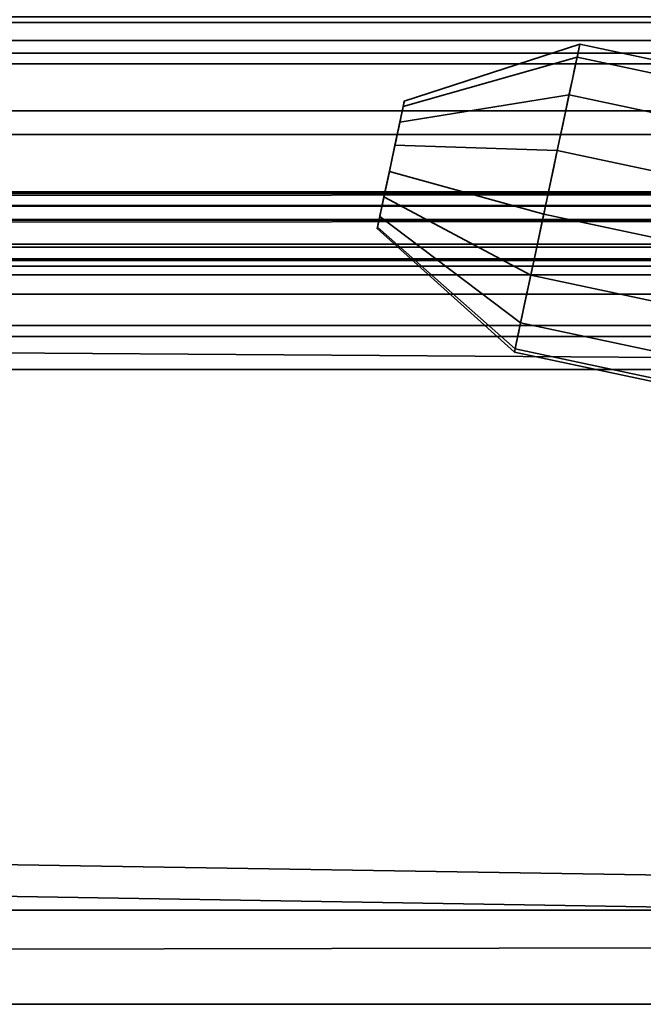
# Model space of a CAD drawing. Header units: millimetres. Extents: x -503 to 6703, y -110 to 249.
# Tile 481 of 656: x 1811 to 1824, y -44 to -23. Entities that reach past the tile are written whole.
import ezdxf

# ---------------------------------------------------------------- set-up
doc = ezdxf.new("R2010")
doc.units = ezdxf.units.MM
doc.layers.add('151', color=7, linetype='Continuous', true_color=0xffffff)

# ---------------------------------------------------------------- blocks, each defined once
blk = doc.blocks.new('UG_SURFACE_110')
at = {"layer": '151', "color": 250, "linetype": 'Continuous', "lineweight": 35}
for points in [[(1141.5, -21.648, 0.728), (1858.5, -21.648, 0.728), (1858.5, -22.621, 1.379), (1141.5, -22.621, 1.379)], [(1141.5, -23.5, 23.5), (1858.5, -23.5, 23.5), (1858.5, -22.5, 23.5), (1141.5, -22.5, 23.5)], [(1141.5, -22.621, 1.379), (1858.5, -22.621, 1.379), (1858.5, -23.272, 2.352), (1141.5, -23.272, 2.352)], [(1141.5, -23.272, 2.352), (1858.5, -23.272, 2.352), (1858.5, -23.5, 3.5), (1141.5, -23.5, 3.5)], [(1141.5, -23.5, 3.5), (1858.5, -23.5, 3.5), (1858.5, -23.5, 23.5), (1141.5, -23.5, 23.5)]]:
    blk.add_3dface(points, dxfattribs=at)
blk = doc.blocks.new('UG_SURFACE_111')
at = {"layer": '151', "color": 252, "linetype": 'Continuous', "lineweight": 35}
for points in [[(1141.5, -20.228, 24), (1858.5, -20.228, 24), (1858.5, -23.5, 24), (1141.5, -23.5, 24)], [(1141.5, -24.5, 30.5), (1858.5, -24.5, 30.5), (1858.5, -20.25, 30.5), (1141.5, -20.25, 30.5)], [(1141.5, -23, 28), (1858.5, -23, 28), (1858.5, -23.5, 29.5), (1141.5, -23.5, 29.5)], [(1141.5, -23.5, 26.5), (1858.5, -23.5, 26.5), (1858.5, -23, 28), (1141.5, -23, 28)], [(1141.5, -23.5, 0.5), (1858.5, -23.5, 0.5), (1858.5, -24.5, 0.5), (1141.5, -24.5, 0.5)], [(1141.5, -23.5, 24), (1858.5, -23.5, 24), (1858.5, -23.5, 0.5), (1141.5, -23.5, 0.5)], [(1141.5, -23.5, 29.5), (1858.5, -23.5, 29.5), (1858.5, -24.5, 29.5), (1141.5, -24.5, 29.5)], [(1141.5, -24.5, 26.5), (1858.5, -24.5, 26.5), (1858.5, -23.5, 26.5), (1141.5, -23.5, 26.5)], [(1141.5, -24.5, 0.5), (1858.5, -24.5, 0.5), (1858.5, -24.5, 26.5), (1141.5, -24.5, 26.5)], [(1141.5, -24.5, 29.5), (1858.5, -24.5, 29.5), (1858.5, -24.5, 30.5), (1141.5, -24.5, 30.5)]]:
    blk.add_3dface(points, dxfattribs=at)
blk = doc.blocks.new('UG_SURFACE_113')
at = {"layer": '151', "color": 35, "linetype": 'Continuous', "lineweight": 35}
for points in [[(1859, -30, 2017), (1859, -19.41, 2017), (1141, -19.41, 2017), (1141, -24.75, 2017)], [(1143, -19.41, 30.5), (1857, -19.41, 30.5), (1141, -25, 30.5), (1141, -24.75, 30.5)], [(1857, -19.41, 30.5), (1859, -19.41, 30.5), (1859, -25, 30.5), (1141, -25, 30.5)], [(1818.879, -24.291, 362), (1818.854, -24.408, 361.436), (1822.553, -23.361, 360.637), (1822.613, -23.078, 362)], [(1818.854, -24.408, 362.564), (1818.879, -24.291, 362), (1822.613, -23.078, 362), (1822.553, -23.361, 363.363)], [(1818.879, -24.291, 291.5), (1818.854, -24.408, 290.936), (1822.553, -23.361, 290.137), (1822.613, -23.078, 291.5)], [(1818.854, -24.408, 292.064), (1818.879, -24.291, 291.5), (1822.613, -23.078, 291.5), (1822.553, -23.361, 292.863)], [(1818.879, -24.291, 1547), (1818.854, -24.408, 1546.436), (1822.553, -23.361, 1545.637), (1822.613, -23.078, 1547)], [(1818.854, -24.408, 1547.564), (1818.879, -24.291, 1547), (1822.613, -23.078, 1547), (1822.553, -23.361, 1548.363)], [(1818.879, -24.291, 1476.5), (1818.854, -24.408, 1475.936), (1822.553, -23.361, 1475.137), (1822.613, -23.078, 1476.5)], [(1818.854, -24.408, 1477.064), (1818.879, -24.291, 1476.5), (1822.613, -23.078, 1476.5), (1822.553, -23.361, 1477.863)], [(1818.879, -24.291, 1797), (1818.854, -24.408, 1796.436), (1822.553, -23.361, 1795.637), (1822.613, -23.078, 1797)], [(1818.854, -24.408, 1797.564), (1818.879, -24.291, 1797), (1822.613, -23.078, 1797), (1822.553, -23.361, 1798.363)], [(1818.879, -24.291, 1726.5), (1818.854, -24.408, 1725.936), (1822.553, -23.361, 1725.137), (1822.613, -23.078, 1726.5)], [(1818.854, -24.408, 1727.064), (1818.879, -24.291, 1726.5), (1822.613, -23.078, 1726.5), (1822.553, -23.361, 1727.863)], [(1863.244, -32.01, 363.363), (1822.553, -23.361, 363.363), (1822.613, -23.078, 362), (1863.304, -31.727, 362)], [(1863.304, -31.727, 362), (1822.613, -23.078, 362), (1822.553, -23.361, 360.637), (1863.244, -32.01, 360.637)], [(1863.244, -32.01, 292.863), (1822.553, -23.361, 292.863), (1822.613, -23.078, 291.5), (1863.304, -31.727, 291.5)], [(1863.304, -31.727, 291.5), (1822.613, -23.078, 291.5), (1822.553, -23.361, 290.137), (1863.244, -32.01, 290.137)], [(1863.244, -32.01, 1548.363), (1822.553, -23.361, 1548.363), (1822.613, -23.078, 1547), (1863.304, -31.727, 1547)], [(1863.304, -31.727, 1547), (1822.613, -23.078, 1547), (1822.553, -23.361, 1545.637), (1863.244, -32.01, 1545.637)], [(1863.244, -32.01, 1477.863), (1822.553, -23.361, 1477.863), (1822.613, -23.078, 1476.5), (1863.304, -31.727, 1476.5)], [(1863.304, -31.727, 1476.5), (1822.613, -23.078, 1476.5), (1822.553, -23.361, 1475.137), (1863.244, -32.01, 1475.137)], [(1863.244, -32.01, 1798.363), (1822.553, -23.361, 1798.363), (1822.613, -23.078, 1797), (1863.304, -31.727, 1797)], [(1863.304, -31.727, 1797), (1822.613, -23.078, 1797), (1822.553, -23.361, 1795.637), (1863.244, -32.01, 1795.637)], [(1863.244, -32.01, 1727.863), (1822.553, -23.361, 1727.863), (1822.613, -23.078, 1726.5), (1863.304, -31.727, 1726.5)], [(1863.304, -31.727, 1726.5), (1822.613, -23.078, 1726.5), (1822.553, -23.361, 1725.137), (1863.244, -32.01, 1725.137)], [(1818.854, -24.408, 361.436), (1818.784, -24.74, 360.969), (1822.383, -24.162, 359.51), (1822.553, -23.361, 360.637)], [(1818.784, -24.74, 363.031), (1818.854, -24.408, 362.564), (1822.553, -23.361, 363.363), (1822.383, -24.162, 364.49)], [(1818.854, -24.408, 290.936), (1818.784, -24.74, 290.469), (1822.383, -24.162, 289.01), (1822.553, -23.361, 290.137)], [(1818.784, -24.74, 292.531), (1818.854, -24.408, 292.064), (1822.553, -23.361, 292.863), (1822.383, -24.162, 293.99)], [(1818.854, -24.408, 1546.436), (1818.784, -24.74, 1545.969), (1822.383, -24.162, 1544.51), (1822.553, -23.361, 1545.637)], [(1818.784, -24.74, 1548.031), (1818.854, -24.408, 1547.564), (1822.553, -23.361, 1548.363), (1822.383, -24.162, 1549.489)], [(1818.854, -24.408, 1475.936), (1818.784, -24.74, 1475.469), (1822.383, -24.162, 1474.01), (1822.553, -23.361, 1475.137)], [(1818.784, -24.74, 1477.531), (1818.854, -24.408, 1477.064), (1822.553, -23.361, 1477.863), (1822.383, -24.162, 1478.989)], [(1818.854, -24.408, 1796.436), (1818.784, -24.74, 1795.969), (1822.383, -24.162, 1794.51), (1822.553, -23.361, 1795.637)], [(1818.784, -24.74, 1798.031), (1818.854, -24.408, 1797.564), (1822.553, -23.361, 1798.363), (1822.383, -24.162, 1799.489)], [(1818.854, -24.408, 1725.936), (1818.784, -24.74, 1725.469), (1822.383, -24.162, 1724.01), (1822.553, -23.361, 1725.137)], [(1818.784, -24.74, 1727.531), (1818.854, -24.408, 1727.064), (1822.553, -23.361, 1727.863), (1822.383, -24.162, 1728.989)], [(1863.074, -32.811, 364.49), (1822.383, -24.162, 364.49), (1822.553, -23.361, 363.363), (1863.244, -32.01, 363.363)], [(1863.244, -32.01, 360.637), (1822.553, -23.361, 360.637), (1822.383, -24.162, 359.51), (1863.074, -32.811, 359.51)], [(1863.074, -32.811, 293.99), (1822.383, -24.162, 293.99), (1822.553, -23.361, 292.863), (1863.244, -32.01, 292.863)], [(1863.244, -32.01, 290.137), (1822.553, -23.361, 290.137), (1822.383, -24.162, 289.01), (1863.074, -32.811, 289.01)], [(1863.074, -32.811, 1549.489), (1822.383, -24.162, 1549.489), (1822.553, -23.361, 1548.363), (1863.244, -32.01, 1548.363)], [(1863.244, -32.01, 1545.637), (1822.553, -23.361, 1545.637), (1822.383, -24.162, 1544.51), (1863.074, -32.811, 1544.51)], [(1863.074, -32.811, 1478.989), (1822.383, -24.162, 1478.989), (1822.553, -23.361, 1477.863), (1863.244, -32.01, 1477.863)], [(1863.244, -32.01, 1475.137), (1822.553, -23.361, 1475.137), (1822.383, -24.162, 1474.01), (1863.074, -32.811, 1474.01)], [(1863.074, -32.811, 1799.489), (1822.383, -24.162, 1799.489), (1822.553, -23.361, 1798.363), (1863.244, -32.01, 1798.363)], [(1863.244, -32.01, 1795.637), (1822.553, -23.361, 1795.637), (1822.383, -24.162, 1794.51), (1863.074, -32.811, 1794.51)], [(1863.074, -32.811, 1728.989), (1822.383, -24.162, 1728.989), (1822.553, -23.361, 1727.863), (1863.244, -32.01, 1727.863)], [(1863.244, -32.01, 1725.137), (1822.553, -23.361, 1725.137), (1822.383, -24.162, 1724.01), (1863.074, -32.811, 1724.01)], [(1818.784, -24.74, 360.969), (1818.68, -25.228, 360.681), (1822.132, -25.342, 358.814), (1822.383, -24.162, 359.51)], [(1818.68, -25.228, 363.319), (1818.784, -24.74, 363.031), (1822.383, -24.162, 364.49), (1822.132, -25.342, 365.186)], [(1818.784, -24.74, 290.469), (1818.68, -25.228, 290.181), (1822.132, -25.342, 288.314), (1822.383, -24.162, 289.01)], [(1818.68, -25.228, 292.819), (1818.784, -24.74, 292.531), (1822.383, -24.162, 293.99), (1822.132, -25.342, 294.686)], [(1818.784, -24.74, 1545.969), (1818.68, -25.228, 1545.681), (1822.132, -25.342, 1543.814), (1822.383, -24.162, 1544.51)], [(1818.68, -25.228, 1548.319), (1818.784, -24.74, 1548.031), (1822.383, -24.162, 1549.489), (1822.132, -25.342, 1550.186)], [(1818.784, -24.74, 1475.469), (1818.68, -25.228, 1475.181), (1822.132, -25.342, 1473.314), (1822.383, -24.162, 1474.01)], [(1818.68, -25.228, 1477.819), (1818.784, -24.74, 1477.531), (1822.383, -24.162, 1478.989), (1822.132, -25.342, 1479.686)], [(1818.784, -24.74, 1795.969), (1818.68, -25.228, 1795.681), (1822.132, -25.342, 1793.814), (1822.383, -24.162, 1794.51)], [(1818.68, -25.228, 1798.319), (1818.784, -24.74, 1798.031), (1822.383, -24.162, 1799.489), (1822.132, -25.342, 1800.186)], [(1818.784, -24.74, 1725.469), (1818.68, -25.228, 1725.181), (1822.132, -25.342, 1723.314), (1822.383, -24.162, 1724.01)], [(1818.68, -25.228, 1727.819), (1818.784, -24.74, 1727.531), (1822.383, -24.162, 1728.989), (1822.132, -25.342, 1729.686)], [(1862.823, -33.991, 365.186), (1822.132, -25.342, 365.186), (1822.383, -24.162, 364.49), (1863.074, -32.811, 364.49)], [(1863.074, -32.811, 359.51), (1822.383, -24.162, 359.51), (1822.132, -25.342, 358.814), (1862.823, -33.991, 358.814)], [(1862.823, -33.991, 294.686), (1822.132, -25.342, 294.686), (1822.383, -24.162, 293.99), (1863.074, -32.811, 293.99)], [(1863.074, -32.811, 289.01), (1822.383, -24.162, 289.01), (1822.132, -25.342, 288.314), (1862.823, -33.991, 288.314)], [(1862.823, -33.991, 1550.186), (1822.132, -25.342, 1550.186), (1822.383, -24.162, 1549.489), (1863.074, -32.811, 1549.489)], [(1863.074, -32.811, 1544.51), (1822.383, -24.162, 1544.51), (1822.132, -25.342, 1543.814), (1862.823, -33.991, 1543.814)], [(1862.823, -33.991, 1479.686), (1822.132, -25.342, 1479.686), (1822.383, -24.162, 1478.989), (1863.074, -32.811, 1478.989)], [(1863.074, -32.811, 1474.01), (1822.383, -24.162, 1474.01), (1822.132, -25.342, 1473.314), (1862.823, -33.991, 1473.314)], [(1862.823, -33.991, 1800.186), (1822.132, -25.342, 1800.186), (1822.383, -24.162, 1799.489), (1863.074, -32.811, 1799.489)], [(1863.074, -32.811, 1794.51), (1822.383, -24.162, 1794.51), (1822.132, -25.342, 1793.814), (1862.823, -33.991, 1793.814)], [(1862.823, -33.991, 1729.686), (1822.132, -25.342, 1729.686), (1822.383, -24.162, 1728.989), (1863.074, -32.811, 1728.989)], [(1863.074, -32.811, 1724.01), (1822.383, -24.162, 1724.01), (1822.132, -25.342, 1723.314), (1862.823, -33.991, 1723.314)], [(1818.854, -24.408, 361.436), (1818.879, -24.291, 362), (1818.854, -24.408, 362.564), (1818.591, -25.648, 362)], [(1818.854, -24.408, 290.936), (1818.879, -24.291, 291.5), (1818.854, -24.408, 292.064), (1818.591, -25.648, 291.5)], [(1818.854, -24.408, 1546.436), (1818.879, -24.291, 1547), (1818.854, -24.408, 1547.564), (1818.591, -25.648, 1547)], [(1818.854, -24.408, 1475.936), (1818.879, -24.291, 1476.5), (1818.854, -24.408, 1477.064), (1818.591, -25.648, 1476.5)], [(1818.854, -24.408, 1796.436), (1818.879, -24.291, 1797), (1818.854, -24.408, 1797.564), (1818.591, -25.648, 1797)], [(1818.854, -24.408, 1725.936), (1818.879, -24.291, 1726.5), (1818.854, -24.408, 1727.064), (1818.591, -25.648, 1726.5)], [(1818.68, -25.228, 360.681), (1818.784, -24.74, 360.969), (1818.854, -24.408, 361.436), (1818.591, -25.648, 362)], [(1818.854, -24.408, 362.564), (1818.784, -24.74, 363.031), (1818.68, -25.228, 363.319), (1818.591, -25.648, 362)], [(1818.68, -25.228, 290.181), (1818.784, -24.74, 290.469), (1818.854, -24.408, 290.936), (1818.591, -25.648, 291.5)], [(1818.854, -24.408, 292.064), (1818.784, -24.74, 292.531), (1818.68, -25.228, 292.819), (1818.591, -25.648, 291.5)], [(1818.68, -25.228, 1545.681), (1818.784, -24.74, 1545.969), (1818.854, -24.408, 1546.436), (1818.591, -25.648, 1547)], [(1818.854, -24.408, 1547.564), (1818.784, -24.74, 1548.031), (1818.68, -25.228, 1548.319), (1818.591, -25.648, 1547)], [(1818.68, -25.228, 1475.181), (1818.784, -24.74, 1475.469), (1818.854, -24.408, 1475.936), (1818.591, -25.648, 1476.5)], [(1818.854, -24.408, 1477.064), (1818.784, -24.74, 1477.531), (1818.68, -25.228, 1477.819), (1818.591, -25.648, 1476.5)], [(1818.68, -25.228, 1795.681), (1818.784, -24.74, 1795.969), (1818.854, -24.408, 1796.436), (1818.591, -25.648, 1797)], [(1818.854, -24.408, 1797.564), (1818.784, -24.74, 1798.031), (1818.68, -25.228, 1798.319), (1818.591, -25.648, 1797)], [(1818.68, -25.228, 1725.181), (1818.784, -24.74, 1725.469), (1818.854, -24.408, 1725.936), (1818.591, -25.648, 1726.5)], [(1818.854, -24.408, 1727.064), (1818.784, -24.74, 1727.531), (1818.68, -25.228, 1727.819), (1818.591, -25.648, 1726.5)], [(1141, -24.75, 2017), (1141, -30, 2017), (1859, -30, 2017)], [(1141, -30), (1141, -25), (1859, -25), (1859, -30)], [(1141, -25), (1141, -25, 30.5), (1859, -25, 30.5), (1859, -25)], [(1818.447, -26.326, 360.799), (1818.561, -25.789, 360.621), (1818.68, -25.228, 360.681), (1818.591, -25.648, 362)], [(1818.68, -25.228, 363.319), (1818.561, -25.789, 363.379), (1818.447, -26.326, 363.201), (1818.591, -25.648, 362)], [(1818.447, -26.326, 290.299), (1818.561, -25.789, 290.121), (1818.68, -25.228, 290.181), (1818.591, -25.648, 291.5)], [(1818.68, -25.228, 292.819), (1818.561, -25.789, 292.879), (1818.447, -26.326, 292.701), (1818.591, -25.648, 291.5)], [(1818.447, -26.326, 1545.799), (1818.561, -25.789, 1545.621), (1818.68, -25.228, 1545.681), (1818.591, -25.648, 1547)], [(1818.68, -25.228, 1548.319), (1818.561, -25.789, 1548.379), (1818.447, -26.326, 1548.201), (1818.591, -25.648, 1547)], [(1818.447, -26.326, 1475.299), (1818.561, -25.789, 1475.121), (1818.68, -25.228, 1475.181), (1818.591, -25.648, 1476.5)], [(1818.68, -25.228, 1477.819), (1818.561, -25.789, 1477.879), (1818.447, -26.326, 1477.701), (1818.591, -25.648, 1476.5)], [(1818.447, -26.326, 1795.799), (1818.561, -25.789, 1795.621), (1818.68, -25.228, 1795.681), (1818.591, -25.648, 1797)], [(1818.68, -25.228, 1798.319), (1818.561, -25.789, 1798.379), (1818.447, -26.326, 1798.201), (1818.591, -25.648, 1797)], [(1818.447, -26.326, 1725.299), (1818.561, -25.789, 1725.121), (1818.68, -25.228, 1725.181), (1818.591, -25.648, 1726.5)], [(1818.68, -25.228, 1727.819), (1818.561, -25.789, 1727.879), (1818.447, -26.326, 1727.701), (1818.591, -25.648, 1726.5)], [(1818.68, -25.228, 360.681), (1818.561, -25.789, 360.621), (1821.844, -26.697, 358.668), (1822.132, -25.342, 358.814)], [(1818.561, -25.789, 363.379), (1818.68, -25.228, 363.319), (1822.132, -25.342, 365.186), (1821.844, -26.697, 365.332)], [(1818.68, -25.228, 290.181), (1818.561, -25.789, 290.121), (1821.844, -26.697, 288.168), (1822.132, -25.342, 288.314)], [(1818.561, -25.789, 292.879), (1818.68, -25.228, 292.819), (1822.132, -25.342, 294.686), (1821.844, -26.697, 294.832)], [(1818.68, -25.228, 1545.681), (1818.561, -25.789, 1545.621), (1821.844, -26.697, 1543.668), (1822.132, -25.342, 1543.814)], [(1818.561, -25.789, 1548.379), (1818.68, -25.228, 1548.319), (1822.132, -25.342, 1550.186), (1821.844, -26.697, 1550.332)], [(1818.68, -25.228, 1475.181), (1818.561, -25.789, 1475.121), (1821.844, -26.697, 1473.168), (1822.132, -25.342, 1473.314)], [(1818.561, -25.789, 1477.879), (1818.68, -25.228, 1477.819), (1822.132, -25.342, 1479.686), (1821.844, -26.697, 1479.832)], [(1818.68, -25.228, 1795.681), (1818.561, -25.789, 1795.621), (1821.844, -26.697, 1793.668), (1822.132, -25.342, 1793.814)], [(1818.561, -25.789, 1798.379), (1818.68, -25.228, 1798.319), (1822.132, -25.342, 1800.186), (1821.844, -26.697, 1800.332)], [(1818.68, -25.228, 1725.181), (1818.561, -25.789, 1725.121), (1821.844, -26.697, 1723.168), (1822.132, -25.342, 1723.314)], [(1818.561, -25.789, 1727.879), (1818.68, -25.228, 1727.819), (1822.132, -25.342, 1729.686), (1821.844, -26.697, 1729.832)], [(1862.535, -35.346, 365.332), (1821.844, -26.697, 365.332), (1822.132, -25.342, 365.186), (1862.823, -33.991, 365.186)], [(1862.823, -33.991, 358.814), (1822.132, -25.342, 358.814), (1821.844, -26.697, 358.668), (1862.535, -35.346, 358.668)], [(1862.535, -35.346, 294.832), (1821.844, -26.697, 294.832), (1822.132, -25.342, 294.686), (1862.823, -33.991, 294.686)], [(1862.823, -33.991, 288.314), (1822.132, -25.342, 288.314), (1821.844, -26.697, 288.168), (1862.535, -35.346, 288.168)], [(1862.535, -35.346, 1550.332), (1821.844, -26.697, 1550.332), (1822.132, -25.342, 1550.186), (1862.823, -33.991, 1550.186)], [(1862.823, -33.991, 1543.814), (1822.132, -25.342, 1543.814), (1821.844, -26.697, 1543.668), (1862.535, -35.346, 1543.668)], [(1862.535, -35.346, 1479.832), (1821.844, -26.697, 1479.832), (1822.132, -25.342, 1479.686), (1862.823, -33.991, 1479.686)], [(1862.823, -33.991, 1473.314), (1822.132, -25.342, 1473.314), (1821.844, -26.697, 1473.168), (1862.535, -35.346, 1473.168)], [(1862.535, -35.346, 1800.332), (1821.844, -26.697, 1800.332), (1822.132, -25.342, 1800.186), (1862.823, -33.991, 1800.186)], [(1862.823, -33.991, 1793.814), (1822.132, -25.342, 1793.814), (1821.844, -26.697, 1793.668), (1862.535, -35.346, 1793.668)], [(1862.535, -35.346, 1729.832), (1821.844, -26.697, 1729.832), (1822.132, -25.342, 1729.686), (1862.823, -33.991, 1729.686)], [(1862.823, -33.991, 1723.314), (1822.132, -25.342, 1723.314), (1821.844, -26.697, 1723.168), (1862.535, -35.346, 1723.168)], [(1818.309, -26.975, 362.288), (1818.303, -27.004, 362), (1818.309, -26.975, 361.712), (1818.591, -25.648, 362)], [(1818.309, -26.975, 291.788), (1818.303, -27.004, 291.5), (1818.309, -26.975, 291.212), (1818.591, -25.648, 291.5)], [(1818.309, -26.975, 1547.288), (1818.303, -27.004, 1547), (1818.309, -26.975, 1546.712), (1818.591, -25.648, 1547)], [(1818.309, -26.975, 1476.788), (1818.303, -27.004, 1476.5), (1818.309, -26.975, 1476.212), (1818.591, -25.648, 1476.5)], [(1818.309, -26.975, 1797.288), (1818.303, -27.004, 1797), (1818.309, -26.975, 1796.712), (1818.591, -25.648, 1797)], [(1818.309, -26.975, 1726.788), (1818.303, -27.004, 1726.5), (1818.309, -26.975, 1726.212), (1818.591, -25.648, 1726.5)], [(1818.591, -25.648, 362), (1818.309, -26.975, 361.712), (1818.358, -26.745, 361.185), (1818.447, -26.326, 360.799)], [(1818.447, -26.326, 363.201), (1818.358, -26.745, 362.815), (1818.309, -26.975, 362.288), (1818.591, -25.648, 362)], [(1818.591, -25.648, 291.5), (1818.309, -26.975, 291.212), (1818.358, -26.745, 290.685), (1818.447, -26.326, 290.299)], [(1818.447, -26.326, 292.701), (1818.358, -26.745, 292.315), (1818.309, -26.975, 291.788), (1818.591, -25.648, 291.5)], [(1818.591, -25.648, 1547), (1818.309, -26.975, 1546.712), (1818.358, -26.745, 1546.185), (1818.447, -26.326, 1545.799)], [(1818.447, -26.326, 1548.201), (1818.358, -26.745, 1547.815), (1818.309, -26.975, 1547.288), (1818.591, -25.648, 1547)], [(1818.591, -25.648, 1476.5), (1818.309, -26.975, 1476.212), (1818.358, -26.745, 1475.685), (1818.447, -26.326, 1475.299)], [(1818.447, -26.326, 1477.701), (1818.358, -26.745, 1477.315), (1818.309, -26.975, 1476.788), (1818.591, -25.648, 1476.5)], [(1818.591, -25.648, 1797), (1818.309, -26.975, 1796.712), (1818.358, -26.745, 1796.185), (1818.447, -26.326, 1795.799)], [(1818.447, -26.326, 1798.201), (1818.358, -26.745, 1797.815), (1818.309, -26.975, 1797.288), (1818.591, -25.648, 1797)], [(1818.591, -25.648, 1726.5), (1818.309, -26.975, 1726.212), (1818.358, -26.745, 1725.685), (1818.447, -26.326, 1725.299)], [(1818.447, -26.326, 1727.701), (1818.358, -26.745, 1727.315), (1818.309, -26.975, 1726.788), (1818.591, -25.648, 1726.5)], [(1818.561, -25.789, 360.621), (1818.447, -26.326, 360.799), (1821.568, -27.993, 359.099), (1821.844, -26.697, 358.668)], [(1818.447, -26.326, 363.201), (1818.561, -25.789, 363.379), (1821.844, -26.697, 365.332), (1821.568, -27.993, 364.901)], [(1818.561, -25.789, 290.121), (1818.447, -26.326, 290.299), (1821.568, -27.993, 288.599), (1821.844, -26.697, 288.168)], [(1818.447, -26.326, 292.701), (1818.561, -25.789, 292.879), (1821.844, -26.697, 294.832), (1821.568, -27.993, 294.401)], [(1818.561, -25.789, 1545.621), (1818.447, -26.326, 1545.799), (1821.568, -27.993, 1544.099), (1821.844, -26.697, 1543.668)], [(1818.447, -26.326, 1548.201), (1818.561, -25.789, 1548.379), (1821.844, -26.697, 1550.332), (1821.568, -27.993, 1549.901)], [(1818.561, -25.789, 1475.121), (1818.447, -26.326, 1475.299), (1821.568, -27.993, 1473.599), (1821.844, -26.697, 1473.168)], [(1818.447, -26.326, 1477.701), (1818.561, -25.789, 1477.879), (1821.844, -26.697, 1479.832), (1821.568, -27.993, 1479.401)], [(1818.561, -25.789, 1795.621), (1818.447, -26.326, 1795.799), (1821.568, -27.993, 1794.099), (1821.844, -26.697, 1793.668)], [(1818.447, -26.326, 1798.201), (1818.561, -25.789, 1798.379), (1821.844, -26.697, 1800.332), (1821.568, -27.993, 1799.901)], [(1818.561, -25.789, 1725.121), (1818.447, -26.326, 1725.299), (1821.568, -27.993, 1723.599), (1821.844, -26.697, 1723.168)], [(1818.447, -26.326, 1727.701), (1818.561, -25.789, 1727.879), (1821.844, -26.697, 1729.832), (1821.568, -27.993, 1729.401)], [(1818.447, -26.326, 360.799), (1818.358, -26.745, 361.185), (1821.353, -29.005, 360.031), (1821.568, -27.993, 359.099)], [(1818.358, -26.745, 362.815), (1818.447, -26.326, 363.201), (1821.568, -27.993, 364.901), (1821.353, -29.005, 363.969)], [(1818.447, -26.326, 290.299), (1818.358, -26.745, 290.685), (1821.353, -29.005, 289.531), (1821.568, -27.993, 288.599)], [(1818.358, -26.745, 292.315), (1818.447, -26.326, 292.701), (1821.568, -27.993, 294.401), (1821.353, -29.005, 293.469)], [(1818.447, -26.326, 1545.799), (1818.358, -26.745, 1546.185), (1821.353, -29.005, 1545.031), (1821.568, -27.993, 1544.099)], [(1818.358, -26.745, 1547.815), (1818.447, -26.326, 1548.201), (1821.568, -27.993, 1549.901), (1821.353, -29.005, 1548.969)], [(1818.447, -26.326, 1475.299), (1818.358, -26.745, 1475.685), (1821.353, -29.005, 1474.531), (1821.568, -27.993, 1473.599)], [(1818.358, -26.745, 1477.315), (1818.447, -26.326, 1477.701), (1821.568, -27.993, 1479.401), (1821.353, -29.005, 1478.469)], [(1818.447, -26.326, 1795.799), (1818.358, -26.745, 1796.185), (1821.353, -29.005, 1795.031), (1821.568, -27.993, 1794.099)], [(1818.358, -26.745, 1797.815), (1818.447, -26.326, 1798.201), (1821.568, -27.993, 1799.901), (1821.353, -29.005, 1798.969)], [(1818.447, -26.326, 1725.299), (1818.358, -26.745, 1725.685), (1821.353, -29.005, 1724.531), (1821.568, -27.993, 1723.599)], [(1818.358, -26.745, 1727.315), (1818.447, -26.326, 1727.701), (1821.568, -27.993, 1729.401), (1821.353, -29.005, 1728.469)], [(1818.358, -26.745, 361.185), (1818.309, -26.975, 361.712), (1821.235, -29.56, 361.304), (1821.353, -29.005, 360.031)], [(1818.309, -26.975, 362.288), (1818.358, -26.745, 362.815), (1821.353, -29.005, 363.969), (1821.235, -29.56, 362.696)], [(1818.358, -26.745, 290.685), (1818.309, -26.975, 291.212), (1821.235, -29.56, 290.803), (1821.353, -29.005, 289.531)], [(1818.309, -26.975, 291.788), (1818.358, -26.745, 292.315), (1821.353, -29.005, 293.469), (1821.235, -29.56, 292.197)], [(1818.358, -26.745, 1546.185), (1818.309, -26.975, 1546.712), (1821.235, -29.56, 1546.304), (1821.353, -29.005, 1545.031)], [(1818.309, -26.975, 1547.288), (1818.358, -26.745, 1547.815), (1821.353, -29.005, 1548.969), (1821.235, -29.56, 1547.696)], [(1818.358, -26.745, 1475.685), (1818.309, -26.975, 1476.212), (1821.235, -29.56, 1475.803), (1821.353, -29.005, 1474.531)], [(1818.309, -26.975, 1476.788), (1818.358, -26.745, 1477.315), (1821.353, -29.005, 1478.469), (1821.235, -29.56, 1477.196)], [(1818.358, -26.745, 1796.185), (1818.309, -26.975, 1796.712), (1821.235, -29.56, 1796.304), (1821.353, -29.005, 1795.031)], [(1818.309, -26.975, 1797.288), (1818.358, -26.745, 1797.815), (1821.353, -29.005, 1798.969), (1821.235, -29.56, 1797.696)], [(1818.358, -26.745, 1725.685), (1818.309, -26.975, 1726.212), (1821.235, -29.56, 1725.803), (1821.353, -29.005, 1724.531)], [(1818.309, -26.975, 1726.788), (1818.358, -26.745, 1727.315), (1821.353, -29.005, 1728.469), (1821.235, -29.56, 1727.196)], [(1862.259, -36.642, 364.901), (1821.568, -27.993, 364.901), (1821.844, -26.697, 365.332), (1862.535, -35.346, 365.332)], [(1862.535, -35.346, 358.668), (1821.844, -26.697, 358.668), (1821.568, -27.993, 359.099), (1862.259, -36.642, 359.099)], [(1862.259, -36.642, 294.401), (1821.568, -27.993, 294.401), (1821.844, -26.697, 294.832), (1862.535, -35.346, 294.832)], [(1862.535, -35.346, 288.168), (1821.844, -26.697, 288.168), (1821.568, -27.993, 288.599), (1862.259, -36.642, 288.599)], [(1862.259, -36.642, 1549.901), (1821.568, -27.993, 1549.901), (1821.844, -26.697, 1550.332), (1862.535, -35.346, 1550.332)], [(1862.535, -35.346, 1543.668), (1821.844, -26.697, 1543.668), (1821.568, -27.993, 1544.099), (1862.259, -36.642, 1544.099)], [(1862.259, -36.642, 1479.401), (1821.568, -27.993, 1479.401), (1821.844, -26.697, 1479.832), (1862.535, -35.346, 1479.832)], [(1862.535, -35.346, 1473.168), (1821.844, -26.697, 1473.168), (1821.568, -27.993, 1473.599), (1862.259, -36.642, 1473.599)], [(1862.259, -36.642, 1799.901), (1821.568, -27.993, 1799.901), (1821.844, -26.697, 1800.332), (1862.535, -35.346, 1800.332)], [(1862.535, -35.346, 1793.668), (1821.844, -26.697, 1793.668), (1821.568, -27.993, 1794.099), (1862.259, -36.642, 1794.099)], [(1862.259, -36.642, 1729.401), (1821.568, -27.993, 1729.401), (1821.844, -26.697, 1729.832), (1862.535, -35.346, 1729.832)], [(1862.535, -35.346, 1723.168), (1821.844, -26.697, 1723.168), (1821.568, -27.993, 1723.599), (1862.259, -36.642, 1723.599)], [(1821.22, -29.631, 362), (1821.235, -29.56, 361.304), (1818.309, -26.975, 361.712), (1818.303, -27.004, 362)], [(1818.303, -27.004, 362), (1818.309, -26.975, 362.288), (1821.235, -29.56, 362.696), (1821.22, -29.631, 362)], [(1821.22, -29.631, 291.5), (1821.235, -29.56, 290.803), (1818.309, -26.975, 291.212), (1818.303, -27.004, 291.5)], [(1818.303, -27.004, 291.5), (1818.309, -26.975, 291.788), (1821.235, -29.56, 292.197), (1821.22, -29.631, 291.5)], [(1821.22, -29.631, 1547), (1821.235, -29.56, 1546.304), (1818.309, -26.975, 1546.712), (1818.303, -27.004, 1547)], [(1818.303, -27.004, 1547), (1818.309, -26.975, 1547.288), (1821.235, -29.56, 1547.696), (1821.22, -29.631, 1547)], [(1821.22, -29.631, 1476.5), (1821.235, -29.56, 1475.803), (1818.309, -26.975, 1476.212), (1818.303, -27.004, 1476.5)], [(1818.303, -27.004, 1476.5), (1818.309, -26.975, 1476.788), (1821.235, -29.56, 1477.196), (1821.22, -29.631, 1476.5)], [(1821.22, -29.631, 1797), (1821.235, -29.56, 1796.304), (1818.309, -26.975, 1796.712), (1818.303, -27.004, 1797)], [(1818.303, -27.004, 1797), (1818.309, -26.975, 1797.288), (1821.235, -29.56, 1797.696), (1821.22, -29.631, 1797)], [(1821.22, -29.631, 1726.5), (1821.235, -29.56, 1725.803), (1818.309, -26.975, 1726.212), (1818.303, -27.004, 1726.5)], [(1818.303, -27.004, 1726.5), (1818.309, -26.975, 1726.788), (1821.235, -29.56, 1727.196), (1821.22, -29.631, 1726.5)], [(1862.044, -37.655, 363.969), (1821.353, -29.005, 363.969), (1821.568, -27.993, 364.901), (1862.259, -36.642, 364.901)], [(1862.259, -36.642, 359.099), (1821.568, -27.993, 359.099), (1821.353, -29.005, 360.031), (1862.044, -37.655, 360.031)], [(1862.044, -37.655, 293.469), (1821.353, -29.005, 293.469), (1821.568, -27.993, 294.401), (1862.259, -36.642, 294.401)], [(1862.259, -36.642, 288.599), (1821.568, -27.993, 288.599), (1821.353, -29.005, 289.531), (1862.044, -37.655, 289.531)], [(1862.044, -37.655, 1548.969), (1821.353, -29.005, 1548.969), (1821.568, -27.993, 1549.901), (1862.259, -36.642, 1549.901)], [(1862.259, -36.642, 1544.099), (1821.568, -27.993, 1544.099), (1821.353, -29.005, 1545.031), (1862.044, -37.655, 1545.031)], [(1862.044, -37.655, 1478.469), (1821.353, -29.005, 1478.469), (1821.568, -27.993, 1479.401), (1862.259, -36.642, 1479.401)], [(1862.259, -36.642, 1473.599), (1821.568, -27.993, 1473.599), (1821.353, -29.005, 1474.531), (1862.044, -37.655, 1474.531)], [(1862.044, -37.655, 1798.969), (1821.353, -29.005, 1798.969), (1821.568, -27.993, 1799.901), (1862.259, -36.642, 1799.901)], [(1862.259, -36.642, 1794.099), (1821.568, -27.993, 1794.099), (1821.353, -29.005, 1795.031), (1862.044, -37.655, 1795.031)], [(1862.044, -37.655, 1728.469), (1821.353, -29.005, 1728.469), (1821.568, -27.993, 1729.401), (1862.259, -36.642, 1729.401)], [(1862.259, -36.642, 1723.599), (1821.568, -27.993, 1723.599), (1821.353, -29.005, 1724.531), (1862.044, -37.655, 1724.531)], [(1861.926, -38.209, 362.696), (1821.235, -29.56, 362.696), (1821.353, -29.005, 363.969), (1862.044, -37.655, 363.969)], [(1862.044, -37.655, 360.031), (1821.353, -29.005, 360.031), (1821.235, -29.56, 361.304), (1861.926, -38.209, 361.304)], [(1861.926, -38.209, 292.197), (1821.235, -29.56, 292.197), (1821.353, -29.005, 293.469), (1862.044, -37.655, 293.469)], [(1862.044, -37.655, 289.531), (1821.353, -29.005, 289.531), (1821.235, -29.56, 290.803), (1861.926, -38.209, 290.803)], [(1861.926, -38.209, 1547.696), (1821.235, -29.56, 1547.696), (1821.353, -29.005, 1548.969), (1862.044, -37.655, 1548.969)], [(1862.044, -37.655, 1545.031), (1821.353, -29.005, 1545.031), (1821.235, -29.56, 1546.304), (1861.926, -38.209, 1546.304)], [(1861.926, -38.209, 1477.196), (1821.235, -29.56, 1477.196), (1821.353, -29.005, 1478.469), (1862.044, -37.655, 1478.469)], [(1862.044, -37.655, 1474.531), (1821.353, -29.005, 1474.531), (1821.235, -29.56, 1475.803), (1861.926, -38.209, 1475.803)], [(1861.926, -38.209, 1797.696), (1821.235, -29.56, 1797.696), (1821.353, -29.005, 1798.969), (1862.044, -37.655, 1798.969)], [(1862.044, -37.655, 1795.031), (1821.353, -29.005, 1795.031), (1821.235, -29.56, 1796.304), (1861.926, -38.209, 1796.304)], [(1861.926, -38.209, 1727.196), (1821.235, -29.56, 1727.196), (1821.353, -29.005, 1728.469), (1862.044, -37.655, 1728.469)], [(1862.044, -37.655, 1724.531), (1821.353, -29.005, 1724.531), (1821.235, -29.56, 1725.803), (1861.926, -38.209, 1725.803)], [(1821.22, -29.631, 362), (1821.235, -29.56, 362.696), (1861.926, -38.209, 362.696), (1861.911, -38.28, 362)], [(1861.911, -38.28, 362), (1861.926, -38.209, 361.304), (1821.235, -29.56, 361.304), (1821.22, -29.631, 362)], [(1821.22, -29.631, 291.5), (1821.235, -29.56, 292.197), (1861.926, -38.209, 292.197), (1861.911, -38.28, 291.5)], [(1861.911, -38.28, 291.5), (1861.926, -38.209, 290.803), (1821.235, -29.56, 290.803), (1821.22, -29.631, 291.5)], [(1821.22, -29.631, 1547), (1821.235, -29.56, 1547.696), (1861.926, -38.209, 1547.696), (1861.911, -38.28, 1547)], [(1861.911, -38.28, 1547), (1861.926, -38.209, 1546.304), (1821.235, -29.56, 1546.304), (1821.22, -29.631, 1547)], [(1821.22, -29.631, 1476.5), (1821.235, -29.56, 1477.196), (1861.926, -38.209, 1477.196), (1861.911, -38.28, 1476.5)], [(1861.911, -38.28, 1476.5), (1861.926, -38.209, 1475.803), (1821.235, -29.56, 1475.803), (1821.22, -29.631, 1476.5)], [(1861.911, -38.28, 1797), (1861.926, -38.209, 1796.304), (1821.235, -29.56, 1796.304), (1821.22, -29.631, 1797)], [(1821.22, -29.631, 1797), (1821.235, -29.56, 1797.696), (1861.926, -38.209, 1797.696), (1861.911, -38.28, 1797)], [(1821.22, -29.631, 1726.5), (1821.235, -29.56, 1727.196), (1861.926, -38.209, 1727.196), (1861.911, -38.28, 1726.5)], [(1861.911, -38.28, 1726.5), (1861.926, -38.209, 1725.803), (1821.235, -29.56, 1725.803), (1821.22, -29.631, 1726.5)], [(1128, -30, 2030), (1128, -43.5, 2030), (1872, -43.5, 2030), (1872, -42.218, 2030)], [(1872, -42.218, 2030), (1872, -30, 2030), (1128, -30, 2030)], [(1128, -30, 2030), (1872, -30, 2030), (1859, -30, 2017), (1141, -30, 2017)], [(1872, -41.5), (1128, -41.5), (1128, -30), (1141, -30)], [(1872, -41.5), (1141, -30), (1859, -30)], [(1128, -43.5, 2), (1128, -41.5), (1872, -41.5), (1872, -42.218, 0.718)], [(1872, -42.218, 0.718), (1872, -43.5, 2), (1128, -43.5, 2)], [(1128, -43.5, 2), (1872, -43.5, 2), (1872, -43.5, 143.825)], [(1196, -43.5, 1131), (1206.982, -43.5, 1128.666), (1872, -43.5, 2030), (1128, -43.5, 2030)], [(1872, -43.5, 143.825), (1211.87, -43.5, 1002.156), (1201.614, -43.5, 997.59), (1128, -43.5, 2)], [(1872, -43.5, 1761.75), (1872, -43.5, 2030), (1206.982, -43.5, 1128.666), (1216.065, -43.5, 1122.066)], [(1872, -43.5, 143.825), (1211.87, -43.5, 1082.157), (1216.065, -43.5, 1042.067), (1221.678, -43.5, 1032.344)], [(1211.87, -43.5, 1082.157), (1872, -43.5, 143.825), (1872, -43.5, 326.75)], [(1219.383, -43.5, 1010.5), (1211.87, -43.5, 1002.156), (1872, -43.5, 143.825)], [(1872, -43.5, 326.75), (1872, -43.5, 919.25), (1219.383, -43.5, 1090.5), (1211.87, -43.5, 1082.157)], [(1216.065, -43.5, 1122.066), (1221.678, -43.5, 1112.343), (1872, -43.5, 1511.75), (1872, -43.5, 1636.75)], [(1872, -43.5, 1636.75), (1872, -43.5, 1761.75), (1216.065, -43.5, 1122.066)], [(1222.852, -43.5, 1021.178), (1219.383, -43.5, 1010.5), (1872, -43.5, 143.825)], [(1222.852, -43.5, 1101.178), (1219.383, -43.5, 1090.5), (1872, -43.5, 919.25)], [(1872, -43.5, 143.825), (1221.678, -43.5, 1032.344), (1223, -43.5, 1024)], [(1872, -43.5, 919.25), (1872, -43.5, 1511.75), (1221.678, -43.5, 1112.343), (1223, -43.5, 1104)], [(1223, -43.5, 1024), (1222.852, -43.5, 1021.178), (1872, -43.5, 143.825)], [(1223, -43.5, 1104), (1222.852, -43.5, 1101.178), (1872, -43.5, 919.25)]]:
    blk.add_3dface(points, dxfattribs=at)
blk = doc.blocks.new('UG_SURFACE_186')
at = {"layer": '151', "color": 252, "linetype": 'Continuous', "lineweight": 35}
for points in [[(1135.5, -26.22, 2021.75), (1864.5, -26.22, 2021.75), (1864.5, 62.62, 2021.75), (1135.5, 62.62, 2021.75)], [(1137, -26.22, 2020.25), (1137, 62.62, 2020.25), (1863, 62.62, 2020.25), (1863, -26.22, 2020.25)], [(1082, -9.3, 2075.25), (1082, -26.22, 2075.25), (1918, -26.22, 2075.25), (1918, -9.3, 2075.25)], [(1083.5, -9.3, 2073.75), (1916.5, -9.3, 2073.75), (1916.5, -26.22, 2073.75), (1083.5, -26.22, 2073.75)], [(1918, -26.22, 2075.25), (1082, -26.22, 2075.25), (1082.059, -26.821, 2075.191)], [(1917.941, -26.821, 2075.191), (1918, -26.22, 2075.25), (1082.059, -26.821, 2075.191)], [(1083.53, -26.528, 2073.72), (1083.5, -26.22, 2073.75), (1916.5, -26.22, 2073.75)], [(1083.53, -26.528, 2073.72), (1916.5, -26.22, 2073.75), (1916.47, -26.528, 2073.72)], [(1864.53, -26.528, 2021.78), (1135.5, -26.22, 2021.75), (1135.47, -26.528, 2021.78)], [(1864.53, -26.528, 2021.78), (1864.5, -26.22, 2021.75), (1135.5, -26.22, 2021.75)], [(1136.941, -26.821, 2020.309), (1863, -26.22, 2020.25), (1863.059, -26.821, 2020.309)], [(1136.941, -26.821, 2020.309), (1137, -26.22, 2020.25), (1863, -26.22, 2020.25)], [(1916.47, -26.528, 2073.72), (1916.38, -26.825, 2073.63), (1083.62, -26.825, 2073.63), (1083.53, -26.528, 2073.72)], [(1135.47, -26.528, 2021.78), (1135.38, -26.825, 2021.87), (1864.62, -26.825, 2021.87)], [(1135.47, -26.528, 2021.78), (1864.62, -26.825, 2021.87), (1864.53, -26.528, 2021.78)], [(1082.059, -26.821, 2075.191), (1082.235, -27.399, 2075.016), (1917.765, -27.399, 2075.016), (1917.941, -26.821, 2075.191)], [(1916.037, -27.337, 2073.287), (1083.963, -27.337, 2073.287), (1083.62, -26.825, 2073.63), (1916.38, -26.825, 2073.63)], [(1864.62, -26.825, 2021.87), (1135.38, -26.825, 2021.87), (1135.037, -27.337, 2022.213), (1864.963, -27.337, 2022.213)], [(1863.059, -26.821, 2020.309), (1136.766, -27.399, 2020.484), (1136.941, -26.821, 2020.309)], [(1863.059, -26.821, 2020.309), (1863.234, -27.399, 2020.484), (1136.766, -27.399, 2020.484)], [(1917.765, -27.399, 2075.016), (1082.235, -27.399, 2075.016), (1082.902, -28.398, 2074.348), (1917.098, -28.398, 2074.348)], [(1915.525, -27.68, 2072.775), (1084.475, -27.68, 2072.775), (1083.963, -27.337, 2073.287), (1916.037, -27.337, 2073.287)], [(1864.963, -27.337, 2022.213), (1135.037, -27.337, 2022.213), (1134.525, -27.68, 2022.725), (1865.475, -27.68, 2022.725)], [(1863.902, -28.398, 2021.152), (1136.098, -28.398, 2021.152), (1136.766, -27.399, 2020.484), (1863.234, -27.399, 2020.484)], [(1914.92, -27.8, 2072.17), (1085.08, -27.8, 2072.17), (1084.475, -27.68, 2072.775), (1915.525, -27.68, 2072.775)], [(1085.08, -27.8, 2072.17), (1914.92, -27.8, 2072.17), (1866.08, -27.8, 2023.33), (1133.92, -27.8, 2023.33)], [(1865.475, -27.68, 2022.725), (1134.525, -27.68, 2022.725), (1133.92, -27.8, 2023.33), (1866.08, -27.8, 2023.33)], [(1917.098, -28.398, 2074.348), (1082.902, -28.398, 2074.348), (1083.901, -29.066, 2073.349), (1916.099, -29.066, 2073.349)], [(1864.901, -29.066, 2022.151), (1135.099, -29.066, 2022.151), (1136.098, -28.398, 2021.152), (1863.902, -28.398, 2021.152)], [(1916.099, -29.066, 2073.349), (1083.901, -29.066, 2073.349), (1085.08, -29.3, 2072.17), (1914.92, -29.3, 2072.17)], [(1866.08, -29.3, 2023.33), (1133.92, -29.3, 2023.33), (1135.099, -29.066, 2022.151), (1864.901, -29.066, 2022.151)], [(1085.08, -29.3, 2072.17), (1133.92, -29.3, 2023.33), (1866.08, -29.3, 2023.33), (1914.92, -29.3, 2072.17)]]:
    blk.add_3dface(points, dxfattribs=at)
blk = doc.blocks.new('UG_SURFACE_197')
at = {"layer": '151', "color": 252, "linetype": 'Continuous', "lineweight": 35}
for points in [[(1138, -21.493, -7.845), (1862, -21.493, -7.845), (1862, -27.644, -10.084), (1138, -27.644, -10.084)], [(1138, -27.986, -9.144), (1862, -27.986, -9.144), (1862, -21.835, -6.906), (1138, -21.835, -6.906)], [(1862, -27.644, -10.084), (1862, -27.986, -9.144), (1138, -27.986, -9.144), (1138, -27.644, -10.084)]]:
    blk.add_3dface(points, dxfattribs=at)

msp = doc.modelspace()

# ---------------------------------------------------------------- linework, layer by layer
at = {"layer": '151', "color": 251, "linetype": 'Continuous', "lineweight": -3, "true_color": 0x636466}
for p, q in [((1858.5, -23, 28), (1141.5, -23, 28)), ((1858.5, -23.5, 0.5), (1141.5, -23.5, 0.5)), ((1858.5, -23.5, 24), (1141.5, -23.5, 24)), ((1858.5, -23.5, 29.5), (1141.5, -23.5, 29.5)), ((1858.5, -23.5, 23.5), (1141.5, -23.5, 23.5)), ((1858.5, -23.5, 3.5), (1141.5, -23.5, 3.5)), ((1858.5, -23.5, 26.5), (1141.5, -23.5, 26.5)), ((1858.5, -24.5, 29.5), (1141.5, -24.5, 29.5)), ((1858.5, -24.5, 26.5), (1141.5, -24.5, 26.5)), ((1858.5, -24.5, 0.5), (1141.5, -24.5, 0.5)), ((1858.5, -24.5, 30.5), (1141.5, -24.5, 30.5)), ((1141, -25, 30.5), (1859, -25, 30.5)), ((1859, -25), (1141, -25)), ((1918, -26.22, 2075.25), (1082, -26.22, 2075.25)), ((1916.5, -26.22, 2073.75), (1083.5, -26.22, 2073.75)), ((1864.5, -26.22, 2021.75), (1135.5, -26.22, 2021.75)), ((1863, -26.22, 2020.25), (1137, -26.22, 2020.25)), ((1914.92, -27.8, 2072.17), (1085.08, -27.8, 2072.17)), ((1866.08, -27.8, 2023.33), (1133.92, -27.8, 2023.33)), ((1862, -27.644, -10.084), (1138, -27.644, -10.084)), ((1862, -27.986, -9.144), (1138, -27.986, -9.144)), ((1914.92, -29.3, 2072.17), (1085.08, -29.3, 2072.17)), ((1866.08, -29.3, 2023.33), (1133.92, -29.3, 2023.33)), ((1872, -30, 2030), (1128, -30, 2030)), ((1859, -30, 2017), (1141, -30, 2017)), ((1128, -41.5), (1872, -41.5)), ((1872, -43.5, 2), (1128, -43.5, 2)), ((1872, -43.5, 2030), (1128, -43.5, 2030))]:
    msp.add_line(p, q, dxfattribs=at)
at = {"layer": '151', "color": 251, "linetype": 'Continuous', "lineweight": -3, "true_color": 0x636466, "extrusion": (-0.978148, 0.207912, 0)}
for centre in [(-353.019, 1797, -1787.583), (-353.019, 291.5, -1787.583), (-353.019, 1547, -1787.583), (-353.019, 1726.5, -1787.583), (-353.019, 1476.5, -1787.583), (-353.019, 362, -1787.583)]:
    msp.add_circle(centre, 3.35, dxfattribs=at)
at = {"layer": '151', "color": 251, "linetype": 'Continuous', "lineweight": -3, "true_color": 0x636466, "extrusion": (0.978148, -0.207912, 0)}
for centre in [(353.019, 1726.5, 1784.183), (353.019, 362, 1784.183), (353.019, 291.5, 1784.183), (353.019, 1547, 1784.183), (353.019, 1797, 1784.183), (353.019, 1476.5, 1784.183)]:
    msp.add_circle(centre, 1.387, dxfattribs=at)

# ---------------------------------------------------------------- block references
at = {"layer": '151', "color": 251, "linetype": 'Continuous', "lineweight": -3, "true_color": 0x636466}
for name in ['UG_SURFACE_186', 'UG_SURFACE_113', 'UG_SURFACE_197', 'UG_SURFACE_111', 'UG_SURFACE_110']:
    msp.add_blockref(name, (0, 0), dxfattribs=at)

doc.saveas('drawing.dxf')
